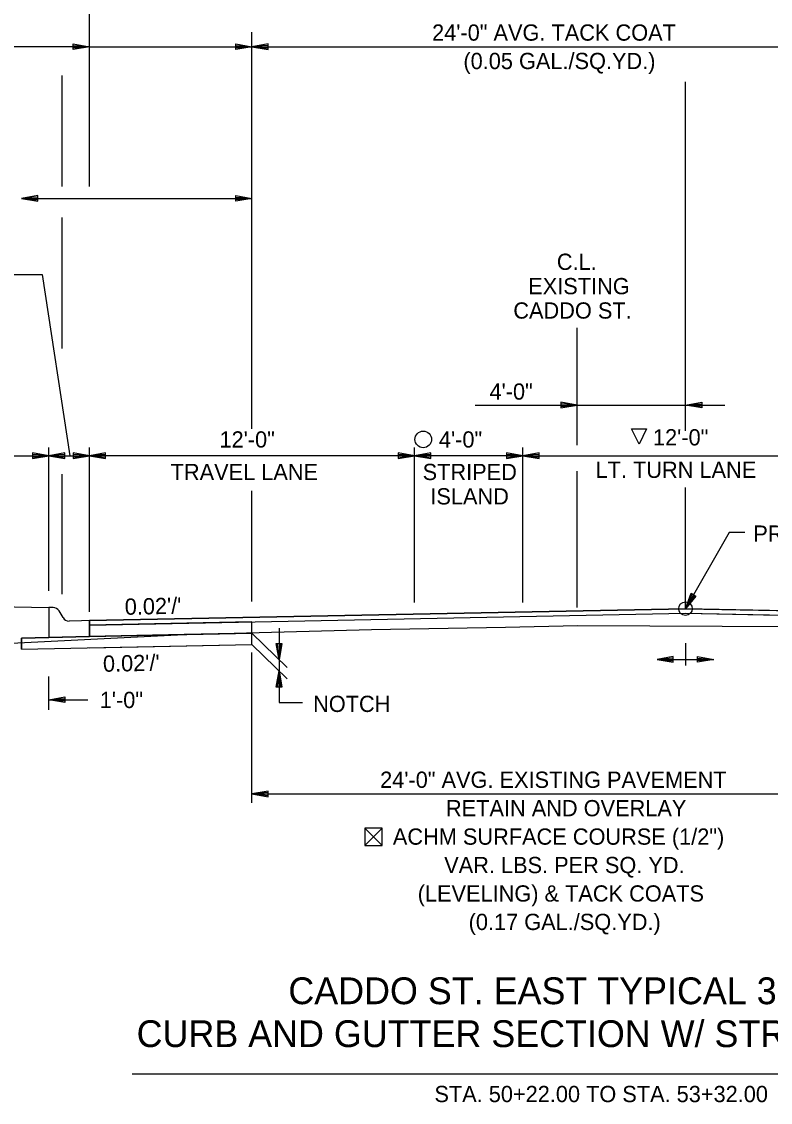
# Model space of a CAD drawing. Extents: x 1001270 to 1003428, y 1840152 to 1842912.
# Drawn here: x 1001328.13 to 1001355.77, y 1840152.15 to 1840192.06 of the extents above; entities that cross this region are included whole.
import ezdxf

# ---------------------------------------------------------------- set-up
doc = ezdxf.new("R2010")
doc.units = 0
doc.layers.add('10', color=7, linetype='Continuous')
doc.layers.add('19', color=7, linetype='Continuous')

msp = doc.modelspace()

# ---------------------------------------------------------------- linework, layer by layer
at = {"layer": '10'}
for p, q in [((1001341.44, 1840162.28), (1001340.798, 1840161.639)), ((1001340.799, 1840162.28), (1001341.44, 1840161.639)), ((1001341.18, 1840161.639), (1001341.191, 1840161.639))]:
    msp.add_line(p, q, dxfattribs=at)
msp.add_lwpolyline([(1001341.191, 1840161.639), (1001341.44, 1840161.639), (1001341.44, 1840162.28), (1001340.799, 1840162.28), (1001340.798, 1840161.639), (1001341.18, 1840161.639)], dxfattribs=at)
msp.add_circle((1001342.954, 1840176.632), 0.306, dxfattribs=at)
at = {"layer": '19'}
for p, q in [((1001330.632, 1840185.965), (1001330.632, 1840194.59)), ((1001336.632, 1840177.025), (1001336.632, 1840191.665)), ((1001330.631, 1840191.132), (1001314.281, 1840191.132)), ((1001330.031, 1840191.027), (1001330.031, 1840191.237)), ((1001330.031, 1840191.237), (1001330.631, 1840191.132)), ((1001330.031, 1840191.182), (1001330.471, 1840191.147)), ((1001330.631, 1840191.132), (1001330.031, 1840191.027)), ((1001330.471, 1840191.117), (1001330.031, 1840191.077)), ((1001330.632, 1840191.132), (1001336.632, 1840191.132)), ((1001330.638, 1840191.131), (1001330.632, 1840191.131)), ((1001336.032, 1840191.027), (1001336.032, 1840191.237)), ((1001336.032, 1840191.237), (1001336.632, 1840191.132)), ((1001336.032, 1840191.182), (1001336.472, 1840191.147)), ((1001336.632, 1840191.132), (1001336.032, 1840191.027)), ((1001336.472, 1840191.117), (1001336.032, 1840191.077)), ((1001337.232, 1840191.237), (1001336.632, 1840191.132)), ((1001336.632, 1840191.132), (1001360.632, 1840191.132)), ((1001336.632, 1840191.132), (1001337.232, 1840191.027)), ((1001337.232, 1840191.182), (1001336.792, 1840191.147)), ((1001336.792, 1840191.117), (1001337.232, 1840191.077)), ((1001337.232, 1840191.027), (1001337.232, 1840191.237)), ((1001329.632, 1840185.965), (1001329.632, 1840190.072)), ((1001352.632, 1840176.946), (1001352.632, 1840189.832)), ((1001328.732, 1840185.637), (1001328.132, 1840185.532)), ((1001328.132, 1840185.532), (1001328.732, 1840185.427)), ((1001328.132, 1840185.532), (1001336.632, 1840185.532)), ((1001328.732, 1840185.582), (1001328.292, 1840185.547)), ((1001328.292, 1840185.517), (1001328.732, 1840185.477)), ((1001328.732, 1840185.427), (1001328.732, 1840185.637)), ((1001336.032, 1840185.427), (1001336.032, 1840185.637)), ((1001336.032, 1840185.637), (1001336.632, 1840185.532)), ((1001336.032, 1840185.582), (1001336.472, 1840185.547)), ((1001336.632, 1840185.532), (1001336.032, 1840185.427)), ((1001336.472, 1840185.517), (1001336.032, 1840185.477)), ((1001329.632, 1840179.988), (1001329.632, 1840184.829)), ((1001327.712, 1840182.721), (1001328.891, 1840182.721)), ((1001328.891, 1840182.721), (1001329.906, 1840176.029)), ((1001348.632, 1840176.423), (1001348.632, 1840180.746)), ((1001344.876, 1840177.9), (1001354.085, 1840177.9)), ((1001348.032, 1840178.005), (1001348.032, 1840177.795)), ((1001348.632, 1840177.9), (1001348.032, 1840178.005)), ((1001348.472, 1840177.915), (1001348.032, 1840177.95)), ((1001348.032, 1840177.795), (1001348.632, 1840177.9)), ((1001348.032, 1840177.845), (1001348.472, 1840177.885)), ((1001352.632, 1840177.9), (1001353.232, 1840178.005)), ((1001353.232, 1840177.795), (1001352.632, 1840177.9)), ((1001352.792, 1840177.915), (1001353.232, 1840177.95)), ((1001353.232, 1840177.845), (1001352.792, 1840177.885)), ((1001353.232, 1840178.005), (1001353.232, 1840177.795)), ((1001329.132, 1840171.038), (1001329.132, 1840176.329)), ((1001330.632, 1840170.26), (1001330.632, 1840176.329)), ((1001342.632, 1840170.604), (1001342.632, 1840176.329)), ((1001346.632, 1840170.604), (1001346.632, 1840176.329)), ((1001321.132, 1840176.029), (1001330.632, 1840176.029)), ((1001328.532, 1840176.134), (1001328.532, 1840175.924)), ((1001329.132, 1840176.029), (1001328.532, 1840176.134)), ((1001328.972, 1840176.044), (1001328.532, 1840176.079)), ((1001328.532, 1840175.924), (1001329.132, 1840176.029)), ((1001328.532, 1840175.974), (1001328.972, 1840176.014)), ((1001329.732, 1840176.134), (1001329.132, 1840176.029)), ((1001329.132, 1840176.029), (1001329.732, 1840175.924)), ((1001329.732, 1840176.079), (1001329.292, 1840176.044)), ((1001329.292, 1840176.014), (1001329.732, 1840175.974)), ((1001329.732, 1840175.924), (1001329.732, 1840176.134)), ((1001330.032, 1840176.134), (1001330.032, 1840175.924)), ((1001330.632, 1840176.029), (1001330.032, 1840176.134)), ((1001330.472, 1840176.044), (1001330.032, 1840176.079)), ((1001330.032, 1840175.924), (1001330.632, 1840176.029)), ((1001330.032, 1840175.974), (1001330.472, 1840176.014)), ((1001331.232, 1840176.134), (1001330.632, 1840176.029)), ((1001330.632, 1840176.029), (1001331.232, 1840175.924)), ((1001342.632, 1840176.029), (1001330.632, 1840176.029)), ((1001331.232, 1840176.079), (1001330.792, 1840176.044)), ((1001330.792, 1840176.014), (1001331.232, 1840175.974)), ((1001331.232, 1840175.924), (1001331.232, 1840176.134)), ((1001342.032, 1840176.134), (1001342.032, 1840175.924)), ((1001342.632, 1840176.029), (1001342.032, 1840176.134)), ((1001342.472, 1840176.044), (1001342.032, 1840176.079)), ((1001342.032, 1840175.924), (1001342.632, 1840176.029)), ((1001342.032, 1840175.974), (1001342.472, 1840176.014)), ((1001343.232, 1840176.134), (1001342.632, 1840176.029)), ((1001342.632, 1840176.029), (1001343.232, 1840175.924)), ((1001346.632, 1840176.029), (1001342.632, 1840176.029)), ((1001343.232, 1840176.079), (1001342.792, 1840176.044)), ((1001342.792, 1840176.014), (1001343.232, 1840175.974)), ((1001343.232, 1840175.924), (1001343.232, 1840176.134)), ((1001346.032, 1840176.134), (1001346.032, 1840175.924)), ((1001346.632, 1840176.029), (1001346.032, 1840176.134)), ((1001346.472, 1840176.044), (1001346.032, 1840176.079)), ((1001346.032, 1840175.924), (1001346.632, 1840176.029)), ((1001346.032, 1840175.974), (1001346.472, 1840176.014)), ((1001347.232, 1840176.134), (1001346.632, 1840176.029)), ((1001346.632, 1840176.029), (1001347.232, 1840175.924)), ((1001346.632, 1840176.029), (1001358.632, 1840176.029)), ((1001347.232, 1840176.079), (1001346.792, 1840176.044)), ((1001346.792, 1840176.014), (1001347.232, 1840175.974)), ((1001347.232, 1840175.924), (1001347.232, 1840176.134)), ((1001329.632, 1840170.921), (1001329.632, 1840175.346)), ((1001348.632, 1840170.425), (1001348.632, 1840175.458)), ((1001336.632, 1840170.646), (1001336.632, 1840174.733)), ((1001352.632, 1840170.38), (1001352.632, 1840174.861)), ((1001352.632, 1840170.38), (1001352.84, 1840170.952)), ((1001352.84, 1840170.952), (1001353.021, 1840170.847)), ((1001353.021, 1840170.847), (1001352.632, 1840170.38)), ((1001352.702, 1840170.522), (1001352.884, 1840170.921)), ((1001352.979, 1840170.868), (1001352.725, 1840170.512)), ((1001326.124, 1840170.485), (1001329.122, 1840170.425)), ((1001329.298, 1840170.425), (1001329.132, 1840170.425)), ((1001329.132, 1840170.425), (1001329.132, 1840170.091)), ((1001329.66, 1840170.049), (1001329.514, 1840170.3)), ((1001330.632, 1840169.94), (1001352.632, 1840170.38)), ((1001330.632, 1840169.773), (1001352.632, 1840170.213)), ((1001352.632, 1840170.38), (1001370.632, 1840170.02)), ((1001352.632, 1840170.213), (1001370.632, 1840169.853)), ((1001329.132, 1840170.091), (1001329.132, 1840169.91)), ((1001329.132, 1840169.91), (1001329.132, 1840169.317)), ((1001330.347, 1840169.934), (1001329.882, 1840169.925)), ((1001330.632, 1840169.94), (1001330.347, 1840169.934)), ((1001330.347, 1840169.934), (1001330.347, 1840169.934)), ((1001330.347, 1840169.934), (1001330.347, 1840169.934)), ((1001336.632, 1840169.893), (1001330.632, 1840169.773)), ((1001336.632, 1840169.06), (1001336.632, 1840169.893)), ((1001336.632, 1840169.476), (1001336.632, 1840169.893)), ((1001336.632, 1840169.893), (1001336.632, 1840169.893)), ((1001330.632, 1840169.356), (1001336.632, 1840169.476)), ((1001334.132, 1840169.426), (1001336.632, 1840169.476)), ((1001336.632, 1840169.476), (1001334.132, 1840169.426)), ((1001336.632, 1840169.476), (1001337.932, 1840168.203)), ((1001336.632, 1840169.06), (1001336.632, 1840169.476)), ((1001328.132, 1840169.297), (1001329.132, 1840169.317)), ((1001328.132, 1840168.89), (1001328.132, 1840169.297)), ((1001328.132, 1840169.297), (1001328.132, 1840168.89)), ((1001328.132, 1840168.89), (1001336.632, 1840169.06)), ((1001328.132, 1840168.89), (1001336.632, 1840169.06)), ((1001329.132, 1840169.317), (1001330.632, 1840169.347)), ((1001330.632, 1840168.94), (1001336.632, 1840169.06)), ((1001336.632, 1840169.06), (1001337.932, 1840167.787)), ((1001337.527, 1840169.097), (1001337.737, 1840169.097)), ((1001337.632, 1840168.497), (1001337.527, 1840169.097)), ((1001337.617, 1840168.657), (1001337.577, 1840169.097)), ((1001337.737, 1840169.097), (1001337.632, 1840168.497)), ((1001337.682, 1840169.097), (1001337.647, 1840168.657)), ((1001352.632, 1840169.104), (1001352.632, 1840168.281)), ((1001336.632, 1840163.214), (1001336.632, 1840168.765)), ((1001352.184, 1840168.612), (1001351.584, 1840168.507)), ((1001352.184, 1840168.557), (1001351.744, 1840168.522)), ((1001352.184, 1840168.402), (1001352.184, 1840168.612)), ((1001353.079, 1840168.402), (1001353.079, 1840168.612)), ((1001353.079, 1840168.612), (1001353.679, 1840168.507)), ((1001353.079, 1840168.557), (1001353.519, 1840168.522)), ((1001351.584, 1840168.507), (1001352.184, 1840168.402)), ((1001351.584, 1840168.507), (1001353.679, 1840168.507)), ((1001351.744, 1840168.492), (1001352.184, 1840168.452)), ((1001353.679, 1840168.507), (1001353.079, 1840168.402)), ((1001353.519, 1840168.492), (1001353.079, 1840168.452)), ((1001329.132, 1840166.64), (1001329.132, 1840167.879)), ((1001337.527, 1840167.481), (1001337.632, 1840168.081)), ((1001337.582, 1840167.481), (1001337.617, 1840167.921)), ((1001337.632, 1840168.081), (1001337.737, 1840167.481)), ((1001337.647, 1840167.921), (1001337.687, 1840167.481)), ((1001337.737, 1840167.481), (1001337.527, 1840167.481)), ((1001329.132, 1840167.019), (1001329.732, 1840167.124)), ((1001329.132, 1840167.019), (1001329.732, 1840167.124)), ((1001329.732, 1840166.914), (1001329.132, 1840167.019)), ((1001329.132, 1840167.019), (1001330.58, 1840167.019)), ((1001329.732, 1840166.914), (1001329.132, 1840167.019)), ((1001329.132, 1840167.019), (1001330.58, 1840167.019)), ((1001329.292, 1840167.034), (1001329.732, 1840167.069)), ((1001329.292, 1840167.034), (1001329.732, 1840167.069)), ((1001329.732, 1840166.964), (1001329.292, 1840167.004)), ((1001329.732, 1840166.964), (1001329.292, 1840167.004)), ((1001329.732, 1840167.124), (1001329.732, 1840166.914)), ((1001329.732, 1840167.124), (1001329.732, 1840166.914)), ((1001337.632, 1840166.917), (1001338.496, 1840166.917)), ((1001337.232, 1840163.646), (1001336.632, 1840163.541)), ((1001336.632, 1840163.541), (1001360.632, 1840163.541)), ((1001336.632, 1840163.541), (1001337.232, 1840163.436)), ((1001337.232, 1840163.591), (1001336.792, 1840163.556)), ((1001336.792, 1840163.526), (1001337.232, 1840163.486)), ((1001337.232, 1840163.436), (1001337.232, 1840163.646)), ((1001332.211, 1840153.202), (1001369.073, 1840153.202)), ((1001335.744, 1840153.202), (1001365.477, 1840153.202))]:
    msp.add_line(p, q, dxfattribs=at)
for points in [[(1001351.199, 1840177.019), (1001350.918, 1840176.457), (1001350.637, 1840177.019)], [(1001370.632, 1840170.02), (1001352.632, 1840170.38), (1001330.632, 1840169.94), (1001330.632, 1840169.773), (1001352.632, 1840170.213), (1001370.632, 1840169.853)]]:
    msp.add_lwpolyline(points, close=True, dxfattribs=at)
for points in [[(1001307.883, 1840174.999), (1001311.609, 1840175.232), (1001314.325, 1840174.682), (1001317.525, 1840173.51), (1001320.382, 1840172.061), (1001326.996, 1840169.076), (1001334.132, 1840169.426), (1001341.04, 1840169.607), (1001345.991, 1840169.696), (1001348.651, 1840169.756), (1001361.987, 1840169.695), (1001366.627, 1840169.63), (1001375.459, 1840168.983), (1001378.739, 1840168.487), (1001382.02, 1840167.991), (1001384.81, 1840167.594), (1001387.599, 1840167.198), (1001391.238, 1840166.963)], [(1001354.825, 1840173.189), (1001354.245, 1840173.189), (1001352.632, 1840170.38)], [(1001330.632, 1840169.347), (1001330.632, 1840169.523), (1001330.632, 1840169.773), (1001330.632, 1840169.94)], [(1001330.632, 1840169.773), (1001330.632, 1840169.356), (1001334.132, 1840169.426)], [(1001334.132, 1840169.426), (1001330.632, 1840169.347), (1001328.132, 1840169.297)], [(1001337.632, 1840169.663), (1001337.632, 1840166.917)]]:
    msp.add_lwpolyline(points, dxfattribs=at)
msp.add_circle((1001352.632, 1840170.38), 0.25, dxfattribs=at)
for centre, start, end in [((1001329.298, 1840170.175), 30.1619, 90), ((1001329.877, 1840170.175), 210.1635, 271.1458)]:
    msp.add_arc(centre, 0.25, start, end, dxfattribs=at)

# ---------------------------------------------------------------- texts
for s, height, rotation, p in [('24\'-0" AVG. TACK COAT', 0.6, 360, (1001343.281, 1840191.355)), ('(0.05 GAL./SQ.YD.)', 0.6, 360, (1001344.436, 1840190.305)), ('PROFILE GRADE', 0.6, 360, (1001355.138, 1840172.852)), ("0.02'/'", 0.6, 1.1458, (1001331.943, 1840170.153)), ("0.02'/'", 0.6, 1.1458, (1001331.139, 1840168.048)), ('1\'-0"', 0.6, 360, (1001331.015, 1840166.711)), ('24\'-0" AVG. EXISTING PAVEMENT', 0.6, 360, (1001341.363, 1840163.764)), ('RETAIN AND OVERLAY', 0.6, 360, (1001343.794, 1840162.714)), ('ACHM SURFACE COURSE (1/2")', 0.6, 360, (1001341.833, 1840161.664)), ('VAR. LBS. PER SQ. YD.', 0.6, 360, (1001343.728, 1840160.614)), ('(LEVELING) & TACK COATS', 0.6, 360, (1001342.75, 1840159.564)), ('(0.17 GAL./SQ.YD.)', 0.6, 360, (1001344.63, 1840158.514)), ('CADDO ST. EAST TYPICAL 3-LANE ', 0.98999, 359.9954, (1001337.976, 1840155.776)), ('CURB AND GUTTER SECTION W/ STRIPED ISLAND', 0.98999, 359.9954, (1001332.375, 1840154.192)), ('STA. 50+22.00 TO STA. 53+32.00', 0.6, 359.9954, (1001343.367, 1840152.159))]:
    msp.add_text(s, height=height, rotation=rotation, dxfattribs=at).set_placement(p)
for s, p in [('C.L.', (1001347.885, 1840182.891)), ('EXISTING', (1001346.829, 1840181.991)), ('CADDO ST.', (1001346.279, 1840181.091)), ('4\'-0"', (1001345.4, 1840178.099)), ('12\'-0"', (1001335.434, 1840176.329)), ('4\'-0"', (1001343.533, 1840176.329)), ('12\'-0"', (1001351.434, 1840176.409)), ('LT. TURN LANE', (1001349.315, 1840175.209)), ('TRAVEL LANE', (1001333.632, 1840175.129)), ('STRIPED', (1001342.933, 1840175.129)), ('ISLAND', (1001343.217, 1840174.229)), ('NOTCH', (1001338.889, 1840166.566))]:
    msp.add_text(s, height=0.6, dxfattribs=at).set_placement(p)

doc.saveas('drawing.dxf')
